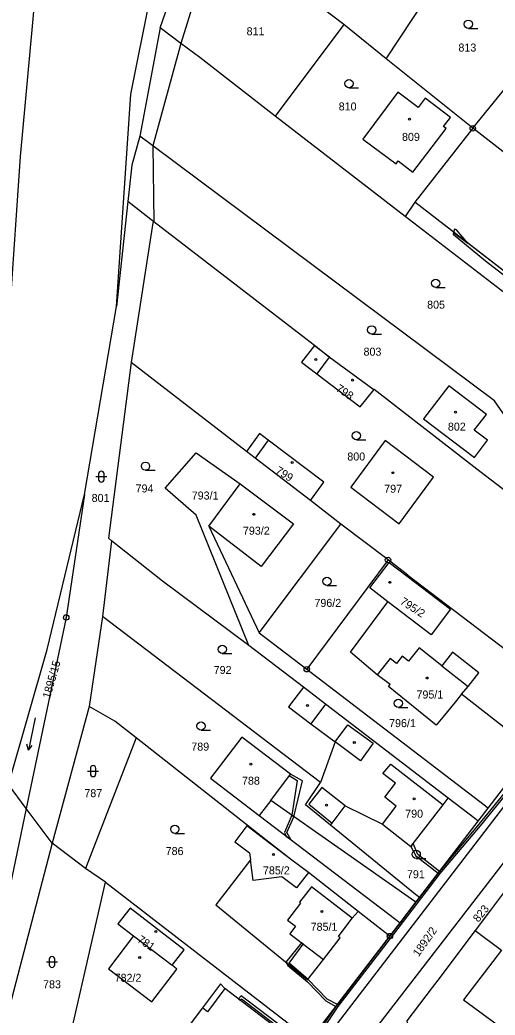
# Model space of a CAD drawing. Extents: x -587171 to -555306, y -1167727 to -1074732.
# Drawn here: x -560606.6 to -560519.9, y -1078117.4 to -1077935.9 of the extents above; entities that cross this region are included whole.
import ezdxf

# ---------------------------------------------------------------- set-up
doc = ezdxf.new("R2010")
doc.units = 0
for name, color, linetype in [('Hranice parcel', 7, 'Continuous'), ('Parcelní čísla', 7, 'Continuous'), ('Vnitřní kresba', 7, 'Continuous'), ('Věcná břemena k části', 7, 'Continuous'), ('Značky bodu BP', 7, 'Continuous'), ('Značky budov', 7, 'Continuous'), ('Značky kultur', 7, 'Continuous')]:
    doc.layers.add(name, color=color, linetype=linetype)

msp = doc.modelspace()

# ---------------------------------------------------------------- linework, layer by layer
at = {"layer": 'Hranice parcel'}
for p, q in [((-560570.68, -1077919.12), (-560577.24, -1077940.21)), ((-560547.51, -1077936.71), (-560570.68, -1077919.12)), ((-560539.8, -1077942.98), (-560526.41, -1077922.64)), ((-560581.04, -1077937.37), (-560584.72, -1077957.09)), ((-560577.24, -1077940.21), (-560581.04, -1077937.37)), ((-560547.51, -1077936.71), (-560560.04, -1077953.47)), ((-560539.8, -1077942.98), (-560547.51, -1077936.71)), ((-560523.98, -1077955.67), (-560508.49, -1077936.48)), ((-560523.98, -1077955.67), (-560539.8, -1077942.98)), ((-560536.32, -1077971.77), (-560560.04, -1077953.47)), ((-560523.98, -1077955.67), (-560534.57, -1077969.16)), ((-560495.73, -1077977.51), (-560523.98, -1077955.67)), ((-560586.9, -1077969.03), (-560588.96, -1077988.17)), ((-560582.15, -1077972.69), (-560586.9, -1077969.03)), ((-560534.57, -1077969.16), (-560536.32, -1077971.77)), ((-560510.85, -1077991.36), (-560536.32, -1077971.77)), ((-560594.79, -1078022.42), (-560588.96, -1077988.17)), ((-560565.24, -1078014.59), (-560586.29, -1077998.38)), ((-560572.16, -1078028.18), (-560566.4, -1078020.5)), ((-560548.03, -1078027.83), (-560553.56, -1078023.51)), ((-560572.16, -1078028.18), (-560562.97, -1078047.64)), ((-560562.97, -1078047.64), (-560548.03, -1078027.83)), ((-560539.44, -1078034.37), (-560548.03, -1078027.83)), ((-560589.86, -1078030.89), (-560591.55, -1078044.66)), ((-560539.44, -1078034.37), (-560554.27, -1078054.29)), ((-560535.83, -1078037.12), (-560539.44, -1078034.37)), ((-560535.97, -1078037.3), (-560535.83, -1078037.12)), ((-560591.55, -1078044.66), (-560593.94, -1078061.08)), ((-560551.79, -1078074.93), (-560591.55, -1078044.66)), ((-560562.97, -1078047.64), (-560554.27, -1078054.29)), ((-560554.89, -1078057.58), (-560564.81, -1078049.99)), ((-560513.03, -1078068.99), (-560526.05, -1078058.85)), ((-560593.94, -1078061.08), (-560600.7, -1078086.01)), ((-560585.39, -1078066.82), (-560594.65, -1078090.62)), ((-560521.17, -1078079.6), (-560513.03, -1078068.99)), ((-560605.43, -1078079.66), (-560608.7, -1078075.28)), ((-560600.7, -1078086.01), (-560605.43, -1078079.66)), ((-560523, -1078081.98), (-560521.17, -1078079.6)), ((-560533.72, -1078095.94), (-560523, -1078081.98)), ((-560594.65, -1078090.62), (-560600.7, -1078086.01)), ((-560564.54, -1078089.04), (-560570.88, -1078097.24)), ((-560553.98, -1078091.38), (-560556.99, -1078089.08)), ((-560590.99, -1078093.14), (-560594.65, -1078090.62)), ((-560544.89, -1078098.49), (-560553.98, -1078091.38)), ((-560537.23, -1078100.51), (-560534.37, -1078096.79)), ((-560534.37, -1078096.79), (-560533.72, -1078095.94)), ((-560539.1, -1078102.95), (-560537.23, -1078100.51)), ((-560585.86, -1078102.88), (-560578.83, -1078108.26)), ((-560553.6, -1078121.83), (-560539.1, -1078102.95))]:
    msp.add_line(p, q, dxfattribs=at)
for points in [[(-560588.96, -1077988.17), (-560586.36, -1077949.45), (-560579.3, -1077914.22), (-560561.62, -1077882.99)], [(-560581.04, -1077937.37), (-560566.32, -1077895.23), (-560561.62, -1077882.99)], [(-560364.68, -1077894.4), (-560366.71, -1077894.44), (-560368.49, -1077895.33), (-560369.63, -1077896.38), (-560417.05, -1077958.08), (-560457.78, -1078010.82), (-560494.61, -1078058.79), (-560557.78, -1078140.57), (-560603.03, -1078199.81), (-560610.79, -1078208.96)], [(-560599.84, -1077902.44), (-560603.05, -1077922.47), (-560606.53, -1077960.8), (-560608.44, -1077988.41), (-560612.13, -1078027.23), (-560619.02, -1078046.89)], [(-560560.04, -1077953.47), (-560573.79, -1077942.77), (-560577.24, -1077940.21)], [(-560528.85, -1077955.71), (-560529.31, -1077955.36), (-560528.06, -1077953.71), (-560532.65, -1077950.2), (-560533.94, -1077951.85), (-560537.64, -1077949.05), (-560544.02, -1077957.63), (-560537.98, -1077962.13), (-560537.6, -1077961.62), (-560534.9, -1077963.67), (-560528.85, -1077955.71)], [(-560584.72, -1077957.09), (-560586.16, -1077962.36), (-560586.9, -1077969.03)], [(-560486.78, -1078035.21), (-560488.13, -1078034.19), (-560513.25, -1078015.1), (-560520.04, -1078005.38), (-560582.32, -1077958.88), (-560584.72, -1077957.09)], [(-560472.84, -1078016.81), (-560473.89, -1078016), (-560534.57, -1077969.16)], [(-560582.15, -1077972.69), (-560582.37, -1077972.9), (-560586.29, -1077998.38)], [(-560552.86, -1077995.28), (-560554.42, -1077994.05), (-560582.15, -1077972.69)], [(-560552.86, -1077995.28), (-560555.21, -1077998.33), (-560552.45, -1078000.45), (-560544.52, -1078006.47), (-560541.97, -1078003.31)], [(-560541.97, -1078003.31), (-560542.24, -1078003.2), (-560550.19, -1077997.39), (-560552.86, -1077995.28)], [(-560586.29, -1077998.38), (-560590.42, -1078030.38), (-560589.86, -1078030.89)], [(-560532.97, -1078008.61), (-560523.69, -1078015.69), (-560521.28, -1078012.53), (-560523.7, -1078010.68), (-560521.49, -1078007.84), (-560528.37, -1078002.6), (-560532.97, -1078008.61)], [(-560491.9, -1078041.97), (-560493.04, -1078041.09), (-560493.28, -1078040.7), (-560522.7, -1078018.26), (-560541.97, -1078003.31)], [(-560553.56, -1078023.51), (-560551.17, -1078020.18), (-560561.31, -1078012.52), (-560562.9, -1078011.31), (-560565.24, -1078014.59)], [(-560546.25, -1078021.08), (-560537.42, -1078027.81), (-560531.15, -1078019.28), (-560539.96, -1078012.59), (-560546.25, -1078021.08)], [(-560564.81, -1078049.99), (-560574.42, -1078026.2), (-560580.08, -1078021.25), (-560574.47, -1078014.81), (-560566.4, -1078020.5)], [(-560553.56, -1078023.51), (-560563.65, -1078015.81), (-560565.24, -1078014.59)], [(-560566.4, -1078020.5), (-560556.71, -1078027.76), (-560562.56, -1078035.59), (-560572.16, -1078028.18)], [(-560608.7, -1078075.28), (-560601.61, -1078050.71), (-560594.79, -1078022.42)], [(-560594.79, -1078022.42), (-560598.15, -1078044.85), (-560605.43, -1078079.66)], [(-560564.81, -1078049.99), (-560580.59, -1078038.21), (-560589.86, -1078030.89)], [(-560539.46, -1078042), (-560542.76, -1078039.47), (-560539.21, -1078034.82), (-560535.97, -1078037.3)], [(-560535.97, -1078037.3), (-560528.06, -1078043.35), (-560531.59, -1078048.01), (-560539.46, -1078042)], [(-560535.83, -1078037.12), (-560506.58, -1078059.37), (-560505.99, -1078059.82)], [(-560539.06, -1078057.07), (-560541.41, -1078055.31), (-560546.28, -1078051.17), (-560539.46, -1078042)], [(-560554.27, -1078054.29), (-560521.69, -1078079.21), (-560521.17, -1078079.6)], [(-560526.05, -1078058.85), (-560527.21, -1078060.27), (-560529.45, -1078063.02), (-560530.63, -1078064.47), (-560539.36, -1078057.45), (-560539.06, -1078057.07)], [(-560554.89, -1078057.58), (-560557.6, -1078061.17), (-560553.53, -1078064.23), (-560549.11, -1078067.51), (-560551.79, -1078074.93)], [(-560528.45, -1078077.81), (-560550.82, -1078060.69), (-560554.89, -1078057.58)], [(-560585.39, -1078066.82), (-560589.31, -1078063.75), (-560593.94, -1078061.08)], [(-560556.99, -1078089.08), (-560561.71, -1078085.38), (-560585.39, -1078066.82)], [(-560534.37, -1078096.79), (-560535.15, -1078096.24), (-560560.85, -1078078.2), (-560557.24, -1078073.41), (-560566.09, -1078066.65), (-560571.85, -1078074.13), (-560562.96, -1078080.99), (-560538.01, -1078099.92), (-560537.23, -1078100.51)], [(-560549.92, -1078082.75), (-560554.51, -1078079.01), (-560551.79, -1078074.93)], [(-560549.92, -1078082.75), (-560549.64, -1078082.37), (-560547.29, -1078079.23), (-560540.46, -1078082.53), (-560535.26, -1078086.59), (-560529.4, -1078079.03), (-560528.45, -1078077.81)], [(-560523, -1078081.98), (-560523.59, -1078081.52), (-560528.45, -1078077.81)], [(-560605.43, -1078079.66), (-560608.74, -1078095.5), (-560617.6, -1078115.38), (-560630.82, -1078131.57), (-560654.26, -1078142.76), (-560674.38, -1078149)], [(-560533.72, -1078095.94), (-560534.45, -1078095.35), (-560549.92, -1078082.75)], [(-560556.99, -1078089.08), (-560565.22, -1078082.85), (-560567.39, -1078085.74), (-560564.72, -1078087.75), (-560564.54, -1078089.04)], [(-560600.7, -1078086.01), (-560610.41, -1078122.81), (-560610.78, -1078123.27)], [(-560553.98, -1078091.38), (-560556.13, -1078094.18), (-560558.8, -1078092.16), (-560564.03, -1078092.84), (-560564.54, -1078089.04)], [(-560599.98, -1078132.35), (-560599.82, -1078131.67), (-560590.99, -1078093.14)], [(-560590.99, -1078093.14), (-560554.45, -1078121.32), (-560553.6, -1078121.83)], [(-560517.99, -1078094.55), (-560520.77, -1078098.23), (-560523.57, -1078101.95)], [(-560570.88, -1078097.24), (-560554.16, -1078110.93), (-560551.24, -1078107.24), (-560548.16, -1078103.28), (-560548.47, -1078103.04), (-560546, -1078099.66), (-560544.89, -1078098.49)], [(-560578.83, -1078108.26), (-560576.66, -1078105.46), (-560586.48, -1078097.88), (-560588.72, -1078100.69), (-560585.86, -1078102.88)], [(-560539.1, -1078102.95), (-560539.92, -1078102.37), (-560544.89, -1078098.49)], [(-560523.57, -1078101.95), (-560530.38, -1078110.98), (-560531.38, -1078112.3), (-560536.01, -1078118.43), (-560535.95, -1078118.8)], [(-560523.57, -1078101.95), (-560518.72, -1078105.52), (-560525.66, -1078114.58), (-560518.14, -1078120.1), (-560516.57, -1078117.96), (-560514.3, -1078119.85), (-560508.95, -1078112.95), (-560500.74, -1078121.16), (-560496.44, -1078124.71), (-560493.98, -1078121.65), (-560498.37, -1078117.94), (-560501.33, -1078113.64), (-560499.07, -1078110.52), (-560498.39, -1078109.59)], [(-560585.86, -1078102.88), (-560590.46, -1078108.9), (-560582.54, -1078114.91), (-560577.95, -1078108.98), (-560578.83, -1078108.26)], [(-560560.88, -1078131.22), (-560561.6, -1078130.64), (-560566.28, -1078126.87), (-560560.45, -1078119.22), (-560569.2, -1078112.49), (-560570.03, -1078111.68), (-560573.31, -1078116.03), (-560575.92, -1078119.49), (-560577.79, -1078121.96), (-560563.54, -1078133.17), (-560562.83, -1078133.72)]]:
    msp.add_lwpolyline(points, dxfattribs=at)
at = {"layer": 'Vnitřní kresba'}
for p, q in [((-560577.24, -1077940.21), (-560582.32, -1077958.88)), ((-560582.32, -1077958.88), (-560582.15, -1077972.69)), ((-560552.86, -1077995.28), (-560552.83, -1077995.24)), ((-560552.83, -1077995.24), (-560550.13, -1077997.32)), ((-560550.19, -1077997.39), (-560552.45, -1078000.45)), ((-560550.13, -1077997.32), (-560550.19, -1077997.39)), ((-560561.31, -1078012.52), (-560563.65, -1078015.81)), ((-560536.86, -1078051.91), (-560537.91, -1078053.26)), ((-560535.7, -1078052.81), (-560536.86, -1078051.91)), ((-560533.79, -1078050.39), (-560535.7, -1078052.81)), ((-560529.65, -1078053.65), (-560533.79, -1078050.39)), ((-560527.7, -1078051.16), (-560529.65, -1078053.65)), ((-560522.9, -1078054.96), (-560527.7, -1078051.16)), ((-560539.08, -1078052.35), (-560541.41, -1078055.31)), ((-560537.91, -1078053.26), (-560539.08, -1078052.35)), ((-560529.65, -1078053.65), (-560524.83, -1078057.44)), ((-560499.23, -1078054.43), (-560562.6, -1078136.93)), ((-560524.83, -1078057.44), (-560522.9, -1078054.96)), ((-560526.05, -1078058.85), (-560524.83, -1078057.44)), ((-560550.82, -1078060.69), (-560553.53, -1078064.23)), ((-560549.11, -1078067.51), (-560546.77, -1078064.43)), ((-560546.77, -1078064.43), (-560542.13, -1078067.79)), ((-560544.46, -1078071.02), (-560549.11, -1078067.51)), ((-560542.13, -1078067.79), (-560544.46, -1078071.02)), ((-560540.39, -1078073.3), (-560538.96, -1078071.61)), ((-560538.96, -1078071.61), (-560529.4, -1078079.03)), ((-560538.08, -1078075.09), (-560540.39, -1078073.3)), ((-560540.01, -1078077.59), (-560538.08, -1078075.09)), ((-560551.5, -1078075.85), (-560553.91, -1078078.91)), ((-560547.29, -1078079.23), (-560551.5, -1078075.85)), ((-560560.85, -1078078.2), (-560562.96, -1078080.99)), ((-560553.91, -1078078.91), (-560549.64, -1078082.37)), ((-560537.94, -1078079.26), (-560540.01, -1078077.59)), ((-560540.46, -1078082.53), (-560537.94, -1078079.26)), ((-560553.43, -1078093.99), (-560555.62, -1078096.78)), ((-560546, -1078099.66), (-560553.43, -1078093.99)), ((-560555.41, -1078096.94), (-560557.76, -1078100.05)), ((-560555.62, -1078096.78), (-560555.41, -1078096.94)), ((-560557.76, -1078100.05), (-560556.3, -1078101.16)), ((-560556.3, -1078101.16), (-560557.36, -1078102.53)), ((-560557.36, -1078102.53), (-560551.24, -1078107.24)), ((-560569.2, -1078112.49), (-560572.36, -1078116.77)), ((-560572.36, -1078116.77), (-560573.31, -1078116.03))]:
    msp.add_line(p, q, dxfattribs=at)
at = {"layer": 'Věcná břemena k části'}
for points in [[(-560553.09, -1078122.58), (-560548.55, -1078115.78), (-560538.37, -1078102.57), (-560529.92, -1078091.55), (-560522.59, -1078082.82), (-560511.69, -1078069.48), (-560507.12, -1078063.06), (-560491.36, -1078043.42), (-560477.61, -1078026.04), (-560470.36, -1078016.66), (-560462.85, -1078006.44), (-560449.91, -1077989.74), (-560443.81, -1077981.83), (-560435.52, -1077968.87), (-560428.63, -1077959.68), (-560421.53, -1077951), (-560418.1, -1077948.23), (-560409.79, -1077936.45), (-560400.51, -1077924.36)], [(-560512.01, -1078069.24), (-560522.9, -1078082.57), (-560530.07, -1078091.18), (-560530.31, -1078091.5), (-560533.72, -1078095.94), (-560534.37, -1078096.79), (-560537.23, -1078100.51), (-560538.51, -1078102.18), (-560538.76, -1078102.5), (-560548.69, -1078115.44), (-560548.94, -1078115.76), (-560553.39, -1078122.32)]]:
    msp.add_lwpolyline(points, dxfattribs=at)
for points in [[(-560521.65, -1077979.82), (-560503.16, -1077994.04), (-560486.23, -1078006.73), (-560485.89, -1078006.74), (-560497.04, -1077998.13), (-560524.91, -1077976.62), (-560527.47, -1077974.64), (-560527.56, -1077974.95)], [(-560527.32, -1077974.07), (-560527.47, -1077974.64), (-560524.91, -1077976.62), (-560526.93, -1077974.18)], [(-560556, -1078074.56), (-560556.98, -1078080.91), (-560556.6, -1078081.18), (-560555.05, -1078074.67), (-560557.24, -1078073.41), (-560557.45, -1078073.68)], [(-560558.34, -1078084.06), (-560557.95, -1078084.79), (-560557.19, -1078085.36), (-560557.9, -1078084.04), (-560556.6, -1078081.18), (-560556.98, -1078080.91)], [(-560534.36, -1078088.31), (-560530.31, -1078091.5), (-560530.07, -1078091.18), (-560534.03, -1078088.06), (-560534.84, -1078086.05), (-560535.26, -1078086.59)], [(-560554.92, -1078104.41), (-560555.23, -1078104.17), (-560558.09, -1078107.71), (-560554.16, -1078110.93), (-560554.05, -1078110.79), (-560557.48, -1078107.88)], [(-560550.81, -1078114.78), (-560548.94, -1078115.76), (-560548.69, -1078115.44), (-560550.57, -1078114.46), (-560554.05, -1078110.79), (-560554.16, -1078110.93), (-560558.09, -1078107.71), (-560557.75, -1078108.33), (-560554.11, -1078111.31)], [(-560559.65, -1078118.84), (-560566.22, -1078113.82), (-560566.71, -1078114.41), (-560566.39, -1078114.65), (-560566.16, -1078114.37), (-560559.95, -1078119.11), (-560559.07, -1078120.57), (-560555.2, -1078123.9), (-560554.96, -1078123.58), (-560558.76, -1078120.31)]]:
    msp.add_lwpolyline(points, close=True, dxfattribs=at)
at = {"layer": 'Značky bodu BP'}
for centre, radius in [((-560523.98, -1077955.67), 0.5), ((-560523.98, -1077955.67), 0.0303), ((-560539.44, -1078034.37), 0.5), ((-560539.44, -1078034.37), 0.0303), ((-560598.15, -1078044.85), 0.5), ((-560598.15, -1078044.85), 0.0303), ((-560554.27, -1078054.29), 0.5), ((-560554.27, -1078054.29), 0.0303), ((-560539.1, -1078102.95), 0.5), ((-560539.1, -1078102.95), 0.0303)]:
    msp.add_circle(centre, radius, dxfattribs=at)
at = {"layer": 'Značky budov'}
for centre in [(-560535.52, -1077953.98), (-560552.63, -1077997.81), (-560545.9, -1078001.61), (-560527.13, -1078007.4), (-560556.92, -1078016.58), (-560538.54, -1078018.46), (-560563.92, -1078026.05), (-560539.11, -1078038.45), (-560532.31, -1078055.89), (-560554.13, -1078060.92), (-560545.59, -1078067.65), (-560564.49, -1078071.58), (-560550.65, -1078079.1), (-560534.69, -1078077.91), (-560560.36, -1078088.06), (-560551.49, -1078098.47), (-560581.82, -1078102.09), (-560584.75, -1078106.86)]:
    msp.add_circle(centre, 0.175, dxfattribs=at)
at = {"layer": 'Značky kultur'}
for p, q in [((-560524.79, -1077937.44), (-560523.04, -1077937.44)), ((-560546.57, -1077948.26), (-560544.82, -1077948.26)), ((-560530.75, -1077984.67), (-560529, -1077984.67)), ((-560542.41, -1077993.17), (-560540.66, -1077993.17)), ((-560545.22, -1078012.45), (-560543.47, -1078012.45)), ((-560592.75, -1078019.18), (-560590.75, -1078019.18)), ((-560592.25, -1078018.68), (-560592.25, -1078019.68)), ((-560591.25, -1078019.68), (-560591.25, -1078018.68)), ((-560583.68, -1078018.02), (-560581.93, -1078018.02)), ((-560550.58, -1078039.02), (-560548.83, -1078039.02)), ((-560569.68, -1078051.42), (-560567.93, -1078051.42)), ((-560537.56, -1078061.26), (-560535.81, -1078061.26)), ((-560603.79, -1078063.17), (-560605.04, -1078069.04)), ((-560573.56, -1078065.41), (-560571.81, -1078065.41)), ((-560605.04, -1078069.04), (-560605.32, -1078067.98)), ((-560605.04, -1078069.04), (-560604.34, -1078068.19)), ((-560594.24, -1078072.87), (-560592.24, -1078072.87)), ((-560593.74, -1078072.37), (-560593.74, -1078073.37)), ((-560592.74, -1078073.37), (-560592.74, -1078072.37)), ((-560578.33, -1078084.22), (-560576.58, -1078084.22)), ((-560534.3, -1078088.79), (-560532.55, -1078088.79)), ((-560601.75, -1078107.67), (-560599.75, -1078107.67)), ((-560601.25, -1078107.17), (-560601.25, -1078108.17)), ((-560600.25, -1078108.17), (-560600.25, -1078107.17))]:
    msp.add_line(p, q, dxfattribs=at)
for centre in [(-560524.79, -1077936.69), (-560546.57, -1077947.51), (-560530.75, -1077983.92), (-560542.41, -1077992.42), (-560545.22, -1078011.7), (-560583.68, -1078017.27), (-560550.58, -1078038.27), (-560569.68, -1078050.67), (-560537.56, -1078060.51), (-560573.56, -1078064.66), (-560578.33, -1078083.47), (-560534.3, -1078088.04)]:
    msp.add_circle(centre, 0.75, dxfattribs=at)
for centre, start, end in [((-560591.75, -1078018.68), 0, 180), ((-560591.75, -1078019.68), 180, 359.9879), ((-560593.24, -1078072.37), 0, 180), ((-560593.24, -1078073.37), 180, 359.9879), ((-560600.75, -1078107.17), 0, 180), ((-560600.75, -1078108.17), 180, 359.9879)]:
    msp.add_arc(centre, 0.5, start, end, dxfattribs=at)

# ---------------------------------------------------------------- texts
at = {"layer": 'Parcelní čísla'}
for s, p in [('811', (-560565.24, -1077938.7)), ('813', (-560526.6, -1077941.67)), ('810', (-560548.44, -1077952.41)), ('809', (-560536.89, -1077957.96)), ('805', (-560532.31, -1077988.55)), ('803', (-560543.91, -1077997.12)), ('802', (-560528.52, -1078010.79)), ('800', (-560546.87, -1078016.24)), ('794', (-560585.49, -1078022.06)), ('797', (-560540.14, -1078022.11)), ('801', (-560593.51, -1078023.79)), ('793/1', (-560575.25, -1078023.35)), ('793/2', (-560565.91, -1078029.76)), ('796/2', (-560552.87, -1078042.93)), ('792', (-560571.25, -1078055.16)), ('795/1', (-560534.25, -1078059.63)), ('796/1', (-560539.25, -1078064.85)), ('789', (-560575.33, -1078069.13)), ('788', (-560566.08, -1078075.35)), ('787', (-560594.84, -1078077.62)), ('790', (-560536.31, -1078081.36)), ('786', (-560580.01, -1078088.18)), ('785/2', (-560562.26, -1078091.7)), ('791', (-560535.99, -1078092.4)), ('785/1', (-560553.56, -1078101.98)), ('782/2', (-560589.32, -1078111.28)), ('783', (-560602.37, -1078112.47))]:
    msp.add_text(s, height=1.46, dxfattribs=at).set_placement(p)
for s, rotation, p in [('798', 326, (-560549.08, -1078003.44)), ('799', 328, (-560560.1, -1078018.44)), ('795/2', 327, (-560537.39, -1078042.28)), ('1895/15', 74, (-560601.11, -1078059.73)), ('823', 51, (-560522.96, -1078100.54)), ('1892/2', 55, (-560533.86, -1078106.82)), ('781', 326, (-560585.31, -1078103.91))]:
    msp.add_text(s, height=1.46, rotation=rotation, dxfattribs=at).set_placement(p)

doc.saveas('drawing.dxf')
